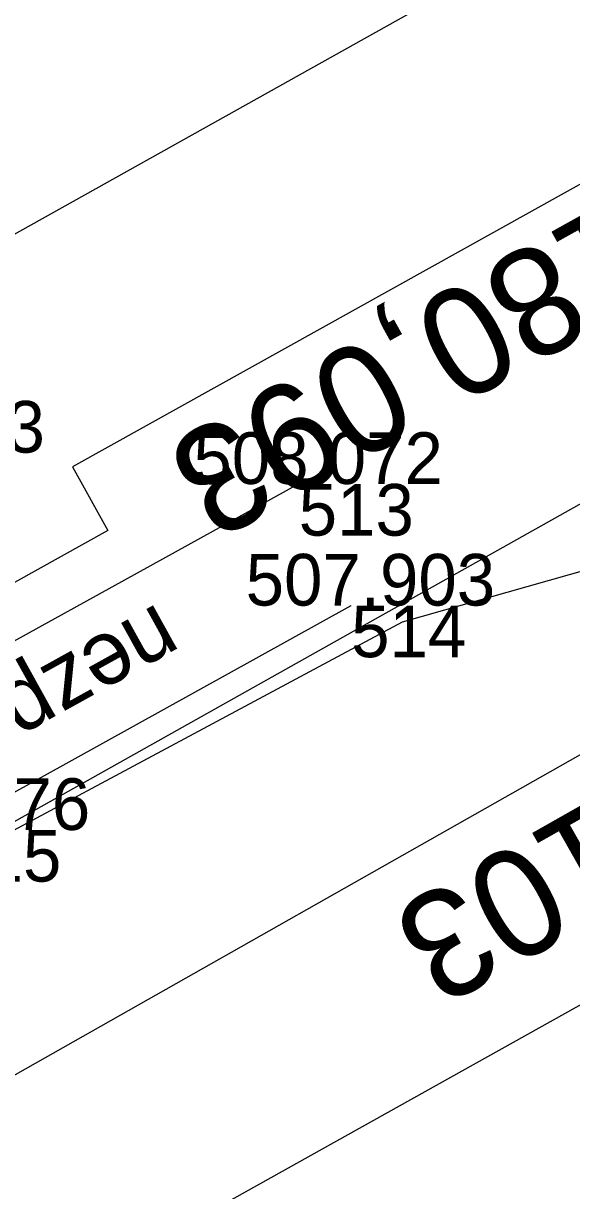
# Model space of a CAD drawing. Extents: x -1234191 to 23050, y -1290331 to -741191.
# Drawn here: x -865223.62 to -865210.87, y -1105919.3 to -1105892.18 of the extents above; entities that cross this region are included whole.
import ezdxf

# ---------------------------------------------------------------- set-up
doc = ezdxf.new("R2010")
doc.units = 0
for name, color, linetype in [('Vrstva 19', 7, 'Continuous'), ('Vrstva 3', 7, 'Continuous'), ('Vrstva 4', 7, 'Continuous'), ('Vrstva 51', 7, 'Continuous'), ('Vrstva 55', 7, 'Continuous'), ('Vrstva 60', 7, 'Continuous'), ('Vrstva 61', 7, 'Continuous')]:
    doc.layers.add(name, color=color, linetype=linetype)

msp = doc.modelspace()

# ---------------------------------------------------------------- linework, layer by layer
at = {"layer": 'Vrstva 19'}
msp.add_line((-865181.594, -1105892.703), (-865233.795, -1105922.255), dxfattribs=at)
msp.add_lwpolyline([(-865187.155, -1105882.821), (-865222.48, -1105902.483), (-865221.658, -1105903.959), (-865238.759, -1105913.477)], dxfattribs=at)
at = {"layer": 'Vrstva 3'}
for points in [[(-865189.812, -1105878.07), (-865232.256, -1105901.785), (-865230.457, -1105905.005), (-865242.92, -1105911.969)], [(-865235.711, -1105924.79), (-865228.519, -1105920.776), (-865226.747, -1105923.95), (-865179.022, -1105897.312)]]:
    msp.add_lwpolyline(points, dxfattribs=at)
at = {"layer": 'Vrstva 4'}
msp.add_line((-865184.032, -1105888.397), (-865238.868, -1105919.163), dxfattribs=at)
at = {"layer": 'Vrstva 51'}
msp.add_lwpolyline([(-865217.219, -1105902.878), (-865227.907, -1105908.774), (-865238.23, -1105916.57), (-865239.391, -1105917.038), (-865237.371, -1105920.645), (-865236.512, -1105919.697), (-865225.414, -1105910.917), (-865216, -1105905.703)], dxfattribs=at)
at = {"layer": 'Vrstva 55'}
msp.add_lwpolyline([(-865182.336, -1105900.784), (-865207.052, -1105903.891), (-865214.817, -1105906.092), (-865229.569, -1105913.99)], dxfattribs=at)
at = {"layer": 'Vrstva 60'}
for p, q in [((-865217.219, -1105902.878), (-865217.219, -1105902.878)), ((-865216, -1105905.703), (-865216, -1105905.703))]:
    msp.add_line(p, q, dxfattribs=at)

# ---------------------------------------------------------------- texts
at = {"layer": 'Vrstva 19'}
for s, rotation, p in [('evid. km 180,093', 209.1005, (-865198.174, -1105889.687)), ('evid. km 180,103', 209.515, (-865193.013, -1105900.356))]:
    msp.add_text(s, height=2.5, rotation=rotation, dxfattribs=at).set_placement(p)
at = {"layer": 'Vrstva 51'}
msp.add_text('nezpevn.', height=1.5, rotation=208.9801, dxfattribs=at).set_placement((-865220.484, -1105905.631))
at = {"layer": 'Vrstva 60'}
for s, p in [('513', (-865217.219, -1105904.078)), ('514', (-865216, -1105906.903)), ('515', (-865225.414, -1105912.117))]:
    msp.add_text(s, height=1.2, dxfattribs=at).set_placement(p)
at = {"layer": 'Vrstva 61'}
for s, p in [('508.453', (-865228.919, -1105902.149)), ('508.072', (-865219.667, -1105902.878)), ('507.903', (-865218.452, -1105905.703)), ('508.176', (-865227.866, -1105910.917))]:
    msp.add_text(s, height=1.2, dxfattribs=at).set_placement(p)

doc.saveas('drawing.dxf')
